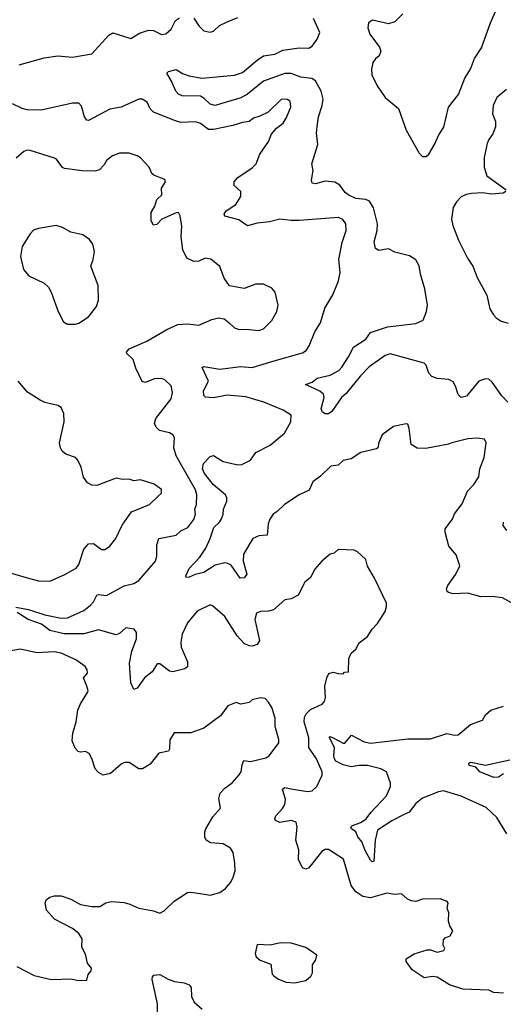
# Model space of a CAD drawing. Extents: x 1921360 to 2014538, y 768294 to 907744.
# Tile 322 of 412: x 1943410 to 1946394, y 873062 to 879135. Entities that reach past the tile are written whole.
import ezdxf

# ---------------------------------------------------------------- set-up
doc = ezdxf.new("R2010")
doc.units = 0

msp = doc.modelspace()

# ---------------------------------------------------------------- linework, layer by layer
at = {"layer": '0CON10XD'}
for points in [[(1945775, 879171.1), (1945725, 879122), (1945685, 879110.3), (1945587.6, 879132.4), (1945561.9, 879115), (1945557.8, 879085), (1945569.4, 879045), (1945629.2, 878965), (1945638.3, 878941.7), (1945628.8, 878911.2), (1945605, 878893.8), (1945588.3, 878871.7), (1945580.9, 878829.1), (1945582.9, 878795), (1945616.7, 878726.7), (1945665, 878655.6), (1945747.3, 878587.3), (1945795, 878454), (1945875, 878311.2), (1945895, 878292), (1945918.3, 878291.7), (1945935, 878306.2), (1945970.5, 878365), (1945996.9, 878425), (1946027.4, 878472.6), (1946056.5, 878595), (1946116.8, 878673.2), (1946156.7, 878775), (1946190.9, 878829.1), (1946215.7, 878895), (1946259.4, 878960.6), (1946314.5, 879115), (1946355, 879203.3)], [(1943407.2, 878857.2), (1943560.4, 878899.6), (1943645, 878911.8), (1943735, 878903.8), (1943855, 878924.3), (1943960.3, 879039.7), (1943985, 879054), (1944095, 879018.8), (1944148.8, 879051.2), (1944205, 879070), (1944235, 879068.8), (1944285, 879044), (1944312.3, 879047.7), (1944345, 879076.7), (1944370.9, 879129.1), (1944395, 879146.2)], [(1946421.1, 876775), (1946384.7, 876814.7), (1946325, 876900), (1946305, 876916.8), (1946285, 876919.7), (1946242.5, 876905), (1946167, 876813), (1946135, 876804), (1946115, 876823.3), (1946100, 876875), (1946085, 876900.8), (1946057.5, 876915), (1945985, 876921.3), (1945953.2, 876933.2), (1945934.3, 876954.3), (1945917.5, 877005), (1945905, 877016.7), (1945695, 877073.2), (1945665, 877064.6), (1945565.6, 876994.4), (1945511.8, 876938.2), (1945425, 876829.4), (1945394.6, 876805.4), (1945335, 876719.2), (1945315, 876704.2), (1945295, 876704), (1945278.8, 876715), (1945270, 876735), (1945289.2, 876805), (1945283.8, 876825), (1945262.7, 876842.7), (1945172.5, 876885), (1945215, 876900), (1945246.4, 876923.6), (1945325, 876942.7), (1945378.2, 876971.8), (1945398.3, 876991.7), (1945439.7, 877055), (1945468.8, 877115), (1945546.4, 877163.6), (1945575.3, 877204.7), (1945678.8, 877241.2), (1945855, 877261.5), (1945898.9, 877281.1), (1945920, 877335), (1945926.2, 877375), (1945910.4, 877475), (1945883.1, 877565), (1945874.2, 877615.8), (1945855, 877654), (1945815, 877678.6), (1945725, 877701.9), (1945685, 877722.5), (1945625, 877712), (1945605, 877723.3), (1945597.5, 877765), (1945616, 877835), (1945617.1, 877875), (1945592.1, 877975), (1945568.5, 878015), (1945545, 878026.1), (1945485, 878031.7), (1945441.6, 878051.6), (1945418.4, 878068.4), (1945385, 878114.5), (1945355, 878131.8), (1945295, 878138.9), (1945235, 878122.9), (1945215, 878127.5), (1945210.8, 878145), (1945220.6, 878205), (1945212.5, 878245), (1945250, 878365), (1945242, 878435), (1945246.1, 878476.1), (1945253.3, 878535), (1945276.2, 878605), (1945281.5, 878645), (1945269.4, 878695), (1945235, 878758.2), (1945212.2, 878772.2), (1945145, 878780.8), (1945085, 878802.9), (1945045, 878802.4), (1944915.2, 878754.8), (1944815.3, 878675), (1944775, 878652), (1944615, 878606.4), (1944585, 878613.6), (1944548.8, 878648.8), (1944525, 878662.7), (1944412, 878665), (1944390.6, 878675), (1944373.5, 878695), (1944346.8, 878756.8), (1944316.7, 878805), (1944327.5, 878815), (1944375, 878828.5), (1944415, 878803.3), (1944455, 878788.1), (1944533.4, 878773.4), (1944735, 878791.8), (1944785, 878808.5), (1944875, 878886.3), (1944915, 878911.2), (1944985, 878922.8), (1945033.5, 878946.5), (1945135, 878960.9), (1945195, 878959.4), (1945215, 878970.8), (1945246.4, 879015), (1945260.9, 879055), (1945222.9, 879142.9)], [(1944483.9, 879143.9), (1944515, 879097.5), (1944545, 879066.7), (1944585, 879058.8), (1944605, 879063.8), (1944641.7, 879098.3), (1944685, 879120), (1944755, 879147.5)], [(1946414.2, 878705), (1946355, 878655.6), (1946330.9, 878605), (1946327.6, 878555), (1946346, 878506), (1946345.6, 878475), (1946329, 878431), (1946304, 878396), (1946295, 878371.2), (1946276.2, 878285), (1946275.5, 878225), (1946292.1, 878172.1), (1946411.2, 878085)], [(1944761.3, 877901.3), (1944675, 877923.8), (1944671.2, 877935), (1944683.6, 877956.4), (1944742.9, 877995), (1944774.3, 878045), (1944774.3, 878074.3), (1944732.7, 878112.7), (1944734.2, 878135), (1944755, 878162), (1944845, 878222), (1944868, 878245), (1944892.5, 878305), (1944947.1, 878385), (1944962.4, 878427.6), (1944995, 878466.2), (1945035, 878496.2), (1945055, 878526.7), (1945082.5, 878595), (1945079.7, 878629.7), (1945062.3, 878642.3), (1945025.9, 878644.1), (1944943.3, 878565), (1944890.9, 878539.1), (1944852.1, 878527.9), (1944825, 878506.2), (1944785, 878501.4), (1944725, 878481.4), (1944605, 878457.1), (1944575, 878458.6), (1944525, 878494), (1944495, 878504), (1944405, 878500.8), (1944371.7, 878511.7), (1944235.5, 878565.5), (1944214.2, 878585), (1944195.6, 878625.6), (1944165, 878645.8), (1944145, 878644), (1944035.5, 878594.5), (1943965, 878583.1), (1943835, 878513.8), (1943825, 878516.2), (1943809.2, 878535), (1943792.1, 878602.1), (1943775, 878620), (1943735, 878620.5), (1943542.7, 878577.3), (1943455, 878578.1), (1943425, 878586.6), (1943365, 878616.9)], [(1943385, 875510.8), (1943465, 875496), (1943564.7, 875464.7), (1943665, 875443.1), (1943705, 875444.5), (1943805, 875491.5), (1943846.8, 875523.2), (1943865.8, 875544.2), (1943885, 875585.6), (1943895, 875590), (1943945, 875582.7), (1944055, 875642.5), (1944115, 875657.8), (1944145.8, 875675), (1944247.1, 875795), (1944255.5, 875825), (1944256.9, 875895), (1944268, 875935), (1944375, 875956), (1944405, 875982), (1944447, 876003), (1944485, 876051.2), (1944494.2, 876084.2), (1944490, 876115), (1944501.2, 876145), (1944502.3, 876205), (1944494.6, 876235), (1944462.6, 876292.6), (1944375.9, 876445), (1944361.5, 876495), (1944364.2, 876555), (1944355, 876573.8), (1944335, 876587.5), (1944271.7, 876601.7), (1944251.2, 876621.2), (1944241.2, 876645), (1944250, 876675), (1944343.6, 876796.4), (1944351.8, 876835), (1944345, 876876.2), (1944305, 876914.4), (1944285, 876921.8), (1944240.9, 876919.1), (1944185, 876897.5), (1944165, 876903.8), (1944126.9, 876985), (1944109.3, 877039.3), (1944071.2, 877075), (1944068.8, 877085), (1944085, 877105.6), (1944195, 877151.4), (1944316.7, 877225), (1944385, 877254), (1944445, 877258), (1944515, 877251.2), (1944595, 877286), (1944636.4, 877296.4), (1944670.7, 877290.7), (1944703.3, 877265), (1944735, 877233.3), (1944763.9, 877223.9), (1944805, 877226), (1944885, 877218), (1944915, 877228), (1944965, 877280), (1944996.2, 877335), (1945003.8, 877375), (1944986, 877455), (1944965, 877480), (1944913.6, 877503.6), (1944865, 877503.8), (1944795, 877476.7), (1944705, 877493.3), (1944670.8, 877540.8), (1944645, 877613.3), (1944588.3, 877658.3), (1944555, 877663.3), (1944515, 877645.8), (1944485, 877644.3), (1944441.2, 877665), (1944416.9, 877715), (1944406, 877795), (1944410.7, 877860.7), (1944400, 877925), (1944390, 877945), (1944375, 877943.8), (1944305, 877913.8), (1944286.2, 877903.8), (1944255, 877872.5), (1944235, 877867.5), (1944220, 877895), (1944221.9, 877945), (1944244.6, 877985.4), (1944255.6, 878025), (1944287.5, 878055), (1944284.4, 878095.6), (1944309.2, 878135), (1944305, 878148.8), (1944279.2, 878159.2), (1944237.5, 878175), (1944226.1, 878186.1), (1944208, 878225), (1944155, 878283.8), (1944135, 878295.8), (1944085, 878310.8), (1944025, 878310.8), (1943983.3, 878295), (1943945, 878266.2), (1943930.3, 878239.7), (1943901.2, 878208.8), (1943875, 878201.4), (1943795, 878203.3), (1943686.6, 878216.6), (1943673.6, 878223.6), (1943636.2, 878275), (1943625, 878281.2), (1943475, 878328), (1943455, 878330), (1943435, 878321.2), (1943388.8, 878281.2)], [(1946410, 878075), (1946392.5, 878065), (1946320.6, 878059.4), (1946265, 878067.2), (1946198.1, 878061.9), (1946165, 878056.4), (1946135, 878043.1), (1946105, 878012.5), (1946085, 877976.2), (1946075.4, 877905), (1946082.5, 877865), (1946117.3, 877775), (1946173.3, 877663.3), (1946206.2, 877615), (1946233.5, 877545), (1946291.9, 877435), (1946311.7, 877351.7), (1946333.7, 877313.7), (1946350, 877295), (1946381.2, 877275), (1946425, 877263.6)], [(1946445, 875538), (1946388.8, 875568.8), (1946325, 875577.1), (1946255, 875575.6), (1946175, 875598.6), (1946084.2, 875594.2), (1946055, 875601.2), (1946048.3, 875608.3), (1946044, 875625), (1946050.8, 875645), (1946101.2, 875715), (1946126.2, 875766.2), (1946103.8, 875835), (1946058.3, 875888.3), (1946034.5, 875974.5), (1946035.7, 875995), (1946080, 876055), (1946093.4, 876086.6), (1946141.2, 876148.8), (1946173, 876227), (1946211.7, 876268.3), (1946242.5, 876315), (1946248.6, 876365), (1946275.6, 876434.4), (1946289.2, 876525), (1946278.5, 876548.5), (1946235, 876554.5), (1946175, 876550), (1946076.7, 876525), (1946055, 876515.8), (1945915, 876490.5), (1945862, 876492), (1945825.6, 876515.6), (1945813.6, 876613.6), (1945805, 876640), (1945795, 876642.5), (1945717.5, 876625), (1945646.7, 876575), (1945625, 876527.5), (1945620, 876495), (1945612.3, 876487.7), (1945515.7, 876464.3), (1945455, 876426), (1945405, 876415.8), (1945375, 876386.5), (1945329.8, 876380.2), (1945265, 876318.9), (1945218.6, 876285), (1945196.7, 876233.3), (1945134.4, 876205), (1945044.4, 876145), (1944999.4, 876100.6), (1944974.4, 876085), (1944952.5, 876055), (1944942.5, 876025), (1944936.2, 875955), (1944885, 875950.5), (1944847.5, 875935), (1944791.6, 875838.4), (1944787.9, 875795), (1944811.5, 875715), (1944795, 875691.5), (1944770.5, 875690.5), (1944715, 875769.4), (1944695, 875781.5), (1944675, 875784.5), (1944615, 875770.8), (1944545, 875725.7), (1944492.5, 875712.5), (1944455, 875695.7), (1944437.5, 875695), (1944434.3, 875705), (1944455, 875749.2), (1944521.1, 875818.9), (1944558.6, 875875), (1944585.5, 875934.5), (1944607, 876003), (1944642.9, 876035), (1944654.6, 876055.4), (1944665.5, 876085), (1944667.1, 876115), (1944687.3, 876165), (1944688.9, 876185), (1944679.2, 876205), (1944606, 876266), (1944549.7, 876335), (1944538.5, 876365), (1944543.3, 876396.7), (1944585, 876440), (1944605, 876446.2), (1944665, 876410.6), (1944755, 876390), (1944780.6, 876390.6), (1944835, 876418.9), (1944867.1, 876465), (1944955, 876511.5), (1945044.2, 876585), (1945082.9, 876655), (1945084, 876695), (1945035, 876725.6), (1944916.7, 876775), (1944805, 876807.7), (1944690.4, 876819.6), (1944605, 876802.9), (1944557.3, 876807.3), (1944545, 876817.5), (1944543.1, 876845), (1944575.7, 876905), (1944535, 876990), (1944545, 876995.7), (1944645, 876978.5), (1944774.6, 876995.4), (1944845, 876990), (1944980.9, 877030.9), (1945155, 877079.4), (1945178, 877095), (1945196.5, 877123.5), (1945230.9, 877209.1), (1945266, 877265), (1945292, 877355), (1945341.2, 877438.8), (1945376.9, 877525), (1945386.4, 877575), (1945378.9, 877655), (1945398.8, 877761.2), (1945424.3, 877835.7), (1945421.9, 877875), (1945403.4, 877903.4), (1945375, 877914.3), (1945134.5, 877895.5), (1945085, 877895.5), (1945014.6, 877905.4), (1944952.2, 877887.8), (1944875, 877880.8), (1944815, 877864.4), (1944761.3, 877901.3)], [(1943753, 877257), (1943775, 877263.3), (1943835, 877302.5), (1943883.6, 877366.4), (1943896.7, 877405), (1943893.3, 877495), (1943849.2, 877615), (1943862.9, 877655), (1943870.6, 877705), (1943860.3, 877750.3), (1943839.7, 877779.7), (1943798.3, 877808.3), (1943724.3, 877824.3), (1943674.2, 877854.2), (1943635, 877866.2), (1943525, 877848), (1943495, 877836), (1943474, 877815), (1943424.4, 877735.6), (1943414.4, 877675), (1943432.9, 877595), (1943466.2, 877555), (1943559.7, 877509.7), (1943586.7, 877485), (1943603.3, 877455), (1943646.7, 877335), (1943680.7, 877270.7), (1943705, 877257.5), (1943753, 877257)], [(1943236.7, 875755), (1943465, 875689.2), (1943525, 875674), (1943595, 875672), (1943685, 875710), (1943758.7, 875751.3), (1943774.2, 875775), (1943805, 875868.8), (1943835, 875902.5), (1943865, 875904.2), (1943915, 875866.2), (1943935, 875866.2), (1943963.3, 875885), (1944003.8, 875935), (1944043, 876017), (1944100.3, 876099.7), (1944211.2, 876145), (1944264.5, 876195.5), (1944283.8, 876215), (1944285, 876236.2), (1944239.5, 876269.5), (1944155, 876296.2), (1944115, 876291.2), (1944085, 876300), (1944045, 876298.8), (1944005, 876306.2), (1943885, 876262.5), (1943855, 876264), (1943827.7, 876277.7), (1943802.7, 876312.7), (1943788, 876375), (1943768.8, 876418.8), (1943753.9, 876433.9), (1943694.2, 876454.2), (1943672.7, 876472.7), (1943661.2, 876495), (1943656.2, 876525), (1943684, 876655), (1943682, 876705), (1943665, 876743.3), (1943645, 876756), (1943564.4, 876774.4), (1943535, 876787.5), (1943457.6, 876837.6), (1943400, 876905)], [(1946415, 875984.2), (1946393.3, 876015), (1946395, 876036.2)], [(1946395, 873131.2), (1946333.6, 873133.6), (1946305, 873148.8), (1946145, 873155.7), (1946061.1, 873181.1), (1945985, 873228.5), (1945957, 873233), (1945905, 873224.4), (1945831.4, 873275), (1945794, 873325), (1945795, 873342.5), (1945845, 873372), (1945925, 873397.5), (1945945, 873398), (1945985, 873384), (1946026.1, 873393.9), (1946032.5, 873405), (1946023, 873427), (1946025, 873460), (1946035, 873472.5), (1946065.9, 873484.1), (1946082.5, 873515), (1946063.3, 873545), (1946056.7, 873575), (1946057.5, 873625), (1946047.5, 873655), (1946053.3, 873685), (1946047.5, 873695), (1946005, 873711.2), (1945895, 873709.2), (1945855, 873695.8), (1945825, 873700), (1945801.7, 873711.7), (1945765, 873743.3), (1945725, 873738.1), (1945675, 873746.4), (1945575, 873717.7), (1945526.6, 873726.6), (1945485, 873755.4), (1945454.4, 873794.4), (1945406.9, 873956.9), (1945315, 874017.5), (1945295, 874017.1), (1945274, 874005), (1945195, 873903.1), (1945175, 873895.6), (1945155, 873904), (1945129.4, 873955), (1945132.7, 874015), (1945113.3, 874075), (1945121.4, 874155), (1945116, 874185), (1945085, 874195.5), (1945015, 874182.2), (1944988.8, 874195), (1944983.8, 874205), (1944990.6, 874225), (1945031.1, 874268.9), (1945046.2, 874295), (1945050, 874325), (1945030.6, 874389.4), (1945045, 874398.1), (1945073.3, 874393.3), (1945185, 874374.6), (1945215, 874379.4), (1945242.9, 874405), (1945275.4, 874474.6), (1945275.5, 874495), (1945241.8, 874575), (1945194.7, 874644.7), (1945193.2, 874705), (1945165.4, 874805), (1945166.6, 874833.4), (1945176.9, 874853.1), (1945205, 874880.5), (1945276.4, 874913.6), (1945290.3, 874929.7), (1945296.7, 874955), (1945293.1, 875025), (1945304.2, 875075), (1945317.3, 875102.7), (1945345, 875111.2), (1945375, 875101.2), (1945405, 875100), (1945415, 875110), (1945438.3, 875111.7), (1945441.2, 875195), (1945455, 875227.5), (1945485, 875252.5), (1945505, 875291.2), (1945555, 875330), (1945584.2, 875375.8), (1945618.7, 875411.3), (1945664.5, 875485.5), (1945674.3, 875515), (1945674, 875535), (1945599.2, 875689.2), (1945556.7, 875765), (1945546.7, 875805), (1945495, 875852.5), (1945473, 875863), (1945375, 875866.7), (1945350, 875845), (1945325, 875837.5), (1945273.3, 875795), (1945230, 875745), (1945203.3, 875695), (1945170, 875665), (1945127.5, 875585), (1945085, 875563.3), (1945045, 875557.5), (1944975, 875494), (1944945, 875485.8), (1944895, 875484), (1944871.2, 875475), (1944861.4, 875435), (1944888.6, 875305), (1944875, 875280.8), (1944845, 875270.8), (1944825, 875271.9), (1944795, 875286.9), (1944751.8, 875335), (1944675, 875452.9), (1944600.5, 875520.5), (1944585, 875526.2), (1944505, 875486), (1944445.6, 875414.4), (1944413.3, 875345), (1944403.1, 875295), (1944406, 875265), (1944446, 875175), (1944445, 875143.3), (1944428.1, 875131.9), (1944355, 875111.9), (1944335, 875117.1), (1944275, 875162), (1944258, 875162), (1944226.7, 875113.3), (1944179.2, 875075), (1944135, 875011.2), (1944115, 875002.5), (1944095.8, 875045), (1944087.3, 875165), (1944100.8, 875239.2), (1944131.4, 875315), (1944130.8, 875355), (1944116.2, 875375), (1944065, 875382.9), (1944025, 875349.2), (1944005, 875340), (1943895, 875371.5), (1943805, 875347.1), (1943685, 875346.6), (1943595, 875367.4), (1943545, 875406.2), (1943461.2, 875435), (1943395, 875477.5)], [(1943605, 873214), (1943725, 873218.8), (1943775, 873207.5), (1943825, 873210), (1943832.5, 873245), (1943851.7, 873268.3), (1943852.5, 873285), (1943827.5, 873315), (1943815, 873370), (1943794.1, 873414.1), (1943795.6, 873465), (1943775, 873499.2), (1943735, 873530), (1943625, 873586), (1943575, 873642.5), (1943566.2, 873685), (1943574, 873706), (1943595, 873723.3), (1943625, 873731.2), (1943665, 873730), (1943725, 873710), (1943785, 873678.1), (1943855, 873664.4), (1943905, 873665.6), (1943942, 873688), (1943975, 873696.4), (1944055, 873688.6), (1944089.7, 873679.7), (1944144.6, 873654.6), (1944235, 873637.5), (1944275, 873624), (1944301.7, 873638.3), (1944363.2, 873696.8), (1944445, 873751.2), (1944465, 873754), (1944524.3, 873744.3), (1944585, 873734), (1944645, 873751.2), (1944678.8, 873775), (1944712, 873815), (1944728, 873845), (1944738.8, 873885), (1944738.3, 873931.7), (1944727.7, 873997.7), (1944711.2, 874025), (1944665, 874052), (1944587, 874057), (1944560, 874075), (1944552.4, 874092.4), (1944551.9, 874125), (1944558.1, 874145), (1944601.7, 874218.3), (1944648.2, 874271.8), (1944638.8, 874331.2), (1944646.2, 874365), (1944675, 874395.7), (1944721.7, 874428.3), (1944765, 874476.2), (1944776, 874495), (1944781.7, 874538.3), (1944792.5, 874565), (1944835, 874560), (1944927.9, 874582.1), (1944948.8, 874595), (1945008, 874675), (1945009.2, 874695), (1944987.1, 874775), (1944985.8, 874825), (1944967.7, 874887.7), (1944946.1, 874926.1), (1944925, 874947.5), (1944895, 874952.5), (1944845, 874940), (1944826.4, 874923.6), (1944775, 874913.3), (1944745, 874922.5), (1944695, 874902.5), (1944648.6, 874841.4), (1944545, 874764), (1944465, 874736.2), (1944363.9, 874736.1), (1944336.1, 874693.9), (1944333.8, 874635), (1944327.7, 874622.3), (1944269.1, 874610.9), (1944215, 874542), (1944167.5, 874515), (1944144, 874514), (1944085, 874553.3), (1944056.4, 874553.6), (1944035, 874543.3), (1943970, 874485), (1943925, 874475.8), (1943895, 874492), (1943875, 874513.3), (1943855, 874577.5), (1943838.3, 874608.3), (1943815, 874620), (1943785, 874616.7), (1943771.2, 874621.2), (1943751.7, 874641.7), (1943734.2, 874685.8), (1943736.9, 874735), (1943758.5, 874805), (1943767.5, 874875), (1943784, 874916), (1943828.6, 874985), (1943831.9, 874995), (1943824, 875024), (1943803.8, 875075), (1943828, 875105), (1943825.8, 875125), (1943814.2, 875145), (1943756.4, 875186.4), (1943665, 875227.8), (1943624.4, 875235.6), (1943515, 875229.4), (1943415, 875251.9), (1943355, 875241.1)], [(1946415, 874114), (1946355, 874214), (1946288.8, 874275), (1946135, 874345.6), (1946025, 874377.8), (1945995, 874372.2), (1945895, 874333.2), (1945855, 874301.2), (1945812.6, 874247.4), (1945765, 874224.1), (1945706, 874194), (1945618.5, 874135), (1945603.6, 874075), (1945595.4, 873944.6), (1945585, 873940.8), (1945575, 873951.4), (1945539.5, 874015), (1945522.1, 874062.1), (1945495.4, 874095), (1945484.6, 874124.6), (1945458, 874145), (1945454, 874155), (1945463.8, 874165), (1945515, 874182.5), (1945548.2, 874205), (1945575.9, 874244.1), (1945673.2, 874346.8), (1945697.5, 874405), (1945697.5, 874425), (1945674, 874495), (1945638.8, 874515), (1945555, 874533.8), (1945505, 874535.4), (1945455, 874526.4), (1945405, 874538.2), (1945361.2, 874561.2), (1945351.4, 874575), (1945348.1, 874595), (1945352.5, 874645), (1945320, 874710), (1945325, 874713.8), (1945345, 874706.2), (1945405, 874672), (1945416.9, 874673.1), (1945457.3, 874722.7), (1945535, 874680.5), (1945575, 874671.8), (1945805, 874699.6), (1945945, 874699.5), (1946045, 874732.5), (1946095, 874722), (1946115, 874724), (1946191.7, 874788.3), (1946265, 874813.8), (1946285, 874846.7), (1946317.5, 874875), (1946395, 874900)], [(1946395, 874482.5), (1946365, 874462.5), (1946335, 874460), (1946248.8, 874495), (1946224.1, 874524.1), (1946183.3, 874535), (1946181.2, 874548.8), (1946194.1, 874555.9), (1946285, 874537.5), (1946435, 874569.4)], [(1945105, 873194), (1945175, 873208.8), (1945206.7, 873235), (1945217.5, 873255), (1945216.2, 873305), (1945236.7, 873335), (1945242.5, 873365), (1945175, 873411.2), (1945085, 873438.6), (1945019.5, 873440.5), (1944955, 873426.7), (1944875, 873430), (1944863.3, 873375), (1944870, 873355), (1944893.2, 873333.2), (1944959.5, 873309.5), (1944968.3, 873248.3), (1944977, 873237), (1945006.1, 873216.1), (1945055, 873198), (1945105, 873194)], [(1943391.2, 873295), (1943499.7, 873239.7), (1943605, 873214)], [(1944258.8, 872965), (1944260, 873065), (1944227.5, 873215), (1944229.1, 873230.9), (1944238.3, 873241.7), (1944275.4, 873245.4), (1944325, 873215.8), (1944365, 873202.9), (1944424.5, 873194.5), (1944455, 873181.2), (1944468, 873165), (1944469.1, 873109.1), (1944485.6, 873075.6), (1944535, 873032.5)]]:
    msp.add_lwpolyline(points, dxfattribs=at)

doc.saveas('drawing.dxf')
